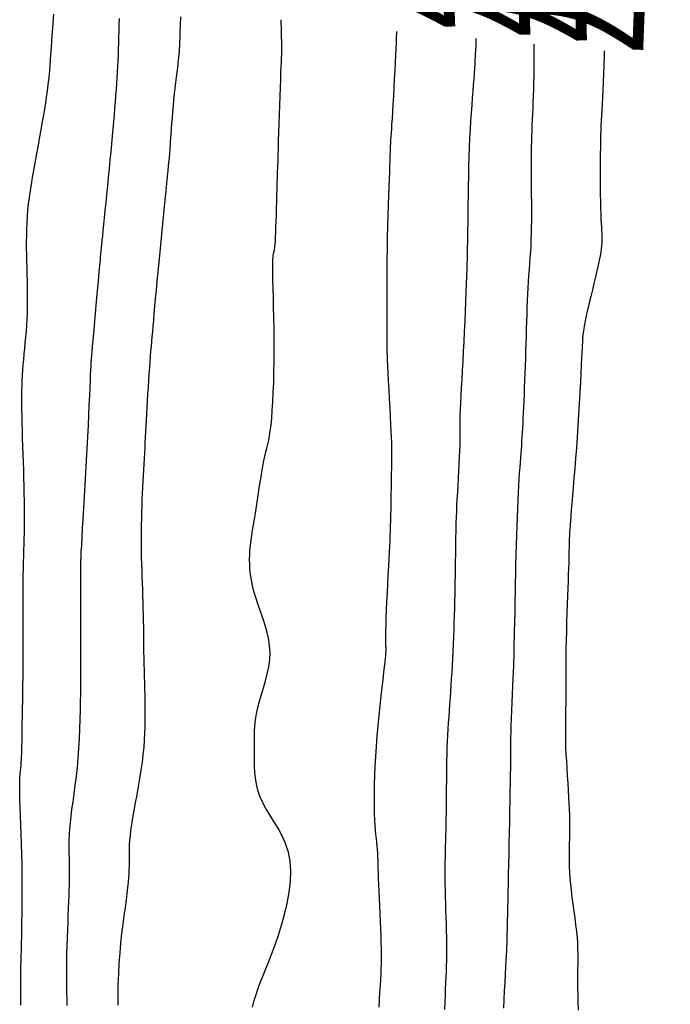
# Model space of a CAD drawing. Header units: millimetres. Extents: x 32690613 to 32693367, y 5343692 to 5344708.
# Tile 416 of 656: x 32692670.19 to 32692676.67, y 5344235.3 to 5344245.1. Entities that reach past the tile are written whole.
import ezdxf
from ezdxf.enums import TextEntityAlignment as Align

# ---------------------------------------------------------------- set-up
doc = ezdxf.new("R2010")
doc.units = ezdxf.units.MM
doc.header["$LTSCALE"] = 20
for name, color, linetype in [('02-DGM_HL_489.00', 22, 'Continuous'), ('02-DGM_HL_489.50', 32, 'Continuous'), ('02-DGM_HL_490.00', 42, 'Continuous'), ('02-DGM_HL_490.50', 52, 'Continuous'), ('02-DGM_HL_491.00', 62, 'Continuous'), ('02-DGM_HL_491.50', 72, 'Continuous'), ('02-DGM_HL_492.00', 82, 'Continuous'), ('02-DGM_HL_492.50', 92, 'Continuous')]:
    doc.layers.add(name, color=color, linetype=linetype)

msp = doc.modelspace()

# ---------------------------------------------------------------- linework, layer by layer
at = {"layer": '02-DGM_HL_489.00', "elevation": 489, "flags": 128}
msp.add_lwpolyline([(32692670.2044, 5344235.2871), (32692670.2056, 5344235.3642), (32692670.2065, 5344235.432), (32692670.207, 5344235.4892), (32692670.2073, 5344235.5367), (32692670.2074, 5344235.5758), (32692670.2074, 5344235.6081), (32692670.2073, 5344235.6349), (32692670.2073, 5344235.6576), (32692670.2073, 5344235.6778), (32692670.2074, 5344235.6967), (32692670.2078, 5344235.7159), (32692670.2083, 5344235.7367), (32692670.209, 5344235.7603), (32692670.2098, 5344235.7881), (32692670.2108, 5344235.8213), (32692670.2119, 5344235.8613), (32692670.2131, 5344235.9094), (32692670.2145, 5344235.9669), (32692670.2159, 5344236.0346), (32692670.2173, 5344236.1116), (32692670.2185, 5344236.1965), (32692670.2195, 5344236.2878), (32692670.22, 5344236.3843), (32692670.2199, 5344236.4844), (32692670.2192, 5344236.5867), (32692670.2176, 5344236.6899), (32692670.2151, 5344236.7927), (32692670.212, 5344236.8937), (32692670.2085, 5344236.992), (32692670.2048, 5344237.0863), (32692670.2013, 5344237.1755), (32692670.1983, 5344237.2585), (32692670.1959, 5344237.3341), (32692670.1946, 5344237.4013), (32692670.1944, 5344237.4592), (32692670.1953, 5344237.5088), (32692670.197, 5344237.5514), (32692670.1993, 5344237.5882), (32692670.202, 5344237.6207), (32692670.2049, 5344237.6501), (32692670.2077, 5344237.6776), (32692670.2102, 5344237.7047), (32692670.2122, 5344237.7325), (32692670.2138, 5344237.762), (32692670.2151, 5344237.7942), (32692670.2161, 5344237.8298), (32692670.217, 5344237.8699), (32692670.2178, 5344237.9153), (32692670.2186, 5344237.9669), (32692670.2195, 5344238.0257), (32692670.2205, 5344238.0919), (32692670.2217, 5344238.1643), (32692670.223, 5344238.2409), (32692670.2243, 5344238.3199), (32692670.2256, 5344238.3992), (32692670.2268, 5344238.4771), (32692670.2279, 5344238.5516), (32692670.2288, 5344238.6208), (32692670.2295, 5344238.6834), (32692670.2299, 5344238.7406), (32692670.2302, 5344238.7939), (32692670.2303, 5344238.8451), (32692670.2303, 5344238.8959), (32692670.2302, 5344238.948), (32692670.23, 5344239.003), (32692670.2297, 5344239.0627), (32692670.2294, 5344239.1281), (32692670.2291, 5344239.1984), (32692670.2289, 5344239.2722), (32692670.2289, 5344239.3478), (32692670.229, 5344239.424), (32692670.2294, 5344239.4992), (32692670.2301, 5344239.572), (32692670.2312, 5344239.6408), (32692670.2326, 5344239.7048), (32692670.2343, 5344239.7646), (32692670.2362, 5344239.8215), (32692670.238, 5344239.8767), (32692670.2398, 5344239.9314), (32692670.2413, 5344239.9869), (32692670.2425, 5344240.0443), (32692670.2432, 5344240.1049), (32692670.2433, 5344240.1695), (32692670.2428, 5344240.238), (32692670.2418, 5344240.3098), (32692670.2404, 5344240.3842), (32692670.2386, 5344240.4608), (32692670.2365, 5344240.5389), (32692670.2342, 5344240.618), (32692670.2316, 5344240.6975), (32692670.229, 5344240.777), (32692670.2263, 5344240.8558), (32692670.2238, 5344240.9334), (32692670.2214, 5344241.0095), (32692670.2193, 5344241.0834), (32692670.2176, 5344241.1547), (32692670.2165, 5344241.2228), (32692670.2159, 5344241.2873), (32692670.2161, 5344241.3479), (32692670.2169, 5344241.4051), (32692670.2184, 5344241.4597), (32692670.2205, 5344241.5123), (32692670.2233, 5344241.5636), (32692670.2267, 5344241.6146), (32692670.2306, 5344241.6657), (32692670.235, 5344241.7179), (32692670.2399, 5344241.7716), (32692670.2452, 5344241.8269), (32692670.2505, 5344241.8837), (32692670.2557, 5344241.9418), (32692670.2606, 5344242.0011), (32692670.2649, 5344242.0615), (32692670.2685, 5344242.1229), (32692670.2712, 5344242.1852), (32692670.2727, 5344242.2481), (32692670.2733, 5344242.3117), (32692670.273, 5344242.3758), (32692670.2722, 5344242.4402), (32692670.2708, 5344242.5048), (32692670.2692, 5344242.5696), (32692670.2676, 5344242.6344), (32692670.266, 5344242.699), (32692670.2647, 5344242.7634), (32692670.2638, 5344242.8275), (32692670.2635, 5344242.8915), (32692670.2639, 5344242.9552), (32692670.2653, 5344243.0186), (32692670.2678, 5344243.0819), (32692670.2714, 5344243.145), (32692670.2765, 5344243.2079), (32692670.2831, 5344243.2706), (32692670.2911, 5344243.3338), (32692670.3005, 5344243.3979), (32692670.3111, 5344243.4636), (32692670.3227, 5344243.5315), (32692670.3354, 5344243.602), (32692670.3489, 5344243.6758), (32692670.3631, 5344243.7535), (32692670.3779, 5344243.8353), (32692670.3931, 5344243.9199), (32692670.4082, 5344244.0056), (32692670.4229, 5344244.0909), (32692670.4369, 5344244.174), (32692670.4499, 5344244.2534), (32692670.4616, 5344244.3274), (32692670.4715, 5344244.3944), (32692670.4795, 5344244.4534), (32692670.4859, 5344244.506), (32692670.491, 5344244.5548), (32692670.4952, 5344244.6022), (32692670.4989, 5344244.6504), (32692670.5024, 5344244.7019), (32692670.5061, 5344244.7592), (32692670.5104, 5344244.8245), (32692670.5156, 5344244.8995), (32692670.5215, 5344244.9822), (32692670.5279, 5344245.0696), (32692670.5344, 5344245.159)], dxfattribs=at)
at = {"layer": '02-DGM_HL_489.50', "elevation": 489.5, "flags": 128}
msp.add_lwpolyline([(32692670.6671, 5344235.2825), (32692670.666, 5344235.3513), (32692670.6649, 5344235.4222), (32692670.664, 5344235.495), (32692670.6634, 5344235.5695), (32692670.6634, 5344235.6455), (32692670.664, 5344235.7227), (32692670.6653, 5344235.8008), (32692670.6673, 5344235.8793), (32692670.6698, 5344235.9574), (32692670.6726, 5344236.0342), (32692670.6756, 5344236.1092), (32692670.6787, 5344236.1816), (32692670.6816, 5344236.2506), (32692670.6842, 5344236.3155), (32692670.6865, 5344236.3759), (32692670.6883, 5344236.432), (32692670.6897, 5344236.4844), (32692670.6906, 5344236.5337), (32692670.6912, 5344236.5805), (32692670.6914, 5344236.6254), (32692670.6911, 5344236.6689), (32692670.6905, 5344236.7116), (32692670.6895, 5344236.7541), (32692670.6885, 5344236.797), (32692670.6877, 5344236.8412), (32692670.6875, 5344236.8871), (32692670.6882, 5344236.9356), (32692670.6901, 5344236.9874), (32692670.6935, 5344237.043), (32692670.6988, 5344237.1033), (32692670.7062, 5344237.1687), (32692670.7153, 5344237.2391), (32692670.7256, 5344237.3141), (32692670.7366, 5344237.3936), (32692670.7477, 5344237.4771), (32692670.7586, 5344237.5644), (32692670.7687, 5344237.6552), (32692670.7775, 5344237.7491), (32692670.7846, 5344237.8457), (32692670.7901, 5344237.9433), (32692670.7943, 5344238.0403), (32692670.7973, 5344238.135), (32692670.7994, 5344238.2256), (32692670.8008, 5344238.3103), (32692670.8017, 5344238.3874), (32692670.8023, 5344238.4552), (32692670.8029, 5344238.5127), (32692670.8033, 5344238.562), (32692670.8037, 5344238.606), (32692670.8041, 5344238.6473), (32692670.8043, 5344238.689), (32692670.8045, 5344238.7338), (32692670.8045, 5344238.7846), (32692670.8045, 5344238.8443), (32692670.8044, 5344238.9146), (32692670.8041, 5344238.9936), (32692670.8039, 5344239.0783), (32692670.8035, 5344239.1657), (32692670.8032, 5344239.2527), (32692670.8028, 5344239.3365), (32692670.8025, 5344239.414), (32692670.8021, 5344239.4821), (32692670.8019, 5344239.5391), (32692670.8018, 5344239.587), (32692670.8021, 5344239.6293), (32692670.8027, 5344239.6691), (32692670.8039, 5344239.7097), (32692670.8057, 5344239.7545), (32692670.8083, 5344239.8068), (32692670.8119, 5344239.8697), (32692670.8163, 5344239.9458), (32692670.8216, 5344240.034), (32692670.8276, 5344240.1324), (32692670.834, 5344240.2391), (32692670.8408, 5344240.3522), (32692670.8476, 5344240.4699), (32692670.8544, 5344240.5901), (32692670.861, 5344240.7111), (32692670.8672, 5344240.8309), (32692670.873, 5344240.9481), (32692670.8784, 5344241.061), (32692670.8833, 5344241.1682), (32692670.8877, 5344241.2681), (32692670.8917, 5344241.3593), (32692670.8951, 5344241.4402), (32692670.8981, 5344241.5092), (32692670.9006, 5344241.5657), (32692670.9027, 5344241.612), (32692670.9048, 5344241.6512), (32692670.9069, 5344241.6864), (32692670.9092, 5344241.7208), (32692670.9121, 5344241.7573), (32692670.9156, 5344241.7993), (32692670.92, 5344241.8497), (32692670.9254, 5344241.9107), (32692670.9316, 5344241.9806), (32692670.9384, 5344242.0567), (32692670.9455, 5344242.1365), (32692670.9528, 5344242.2171), (32692670.9598, 5344242.2959), (32692670.9665, 5344242.3703), (32692670.9726, 5344242.4375), (32692670.9778, 5344242.4956), (32692670.9823, 5344242.5452), (32692670.9861, 5344242.5877), (32692670.9894, 5344242.6244), (32692670.9924, 5344242.6567), (32692670.9951, 5344242.6859), (32692670.9977, 5344242.7133), (32692671.0003, 5344242.7403), (32692671.003, 5344242.7682), (32692671.0059, 5344242.7978), (32692671.0091, 5344242.8302), (32692671.0127, 5344242.8661), (32692671.0168, 5344242.9065), (32692671.0214, 5344242.9522), (32692671.0267, 5344243.0041), (32692671.0327, 5344243.063), (32692671.0394, 5344243.1296), (32692671.0468, 5344243.2027), (32692671.0548, 5344243.2811), (32692671.063, 5344243.3635), (32692671.0715, 5344243.4484), (32692671.0801, 5344243.5345), (32692671.0885, 5344243.6204), (32692671.0967, 5344243.7049), (32692671.1046, 5344243.7867), (32692671.112, 5344243.8658), (32692671.1191, 5344243.9422), (32692671.1258, 5344244.016), (32692671.132, 5344244.0872), (32692671.1379, 5344244.1559), (32692671.1435, 5344244.2221), (32692671.1486, 5344244.286), (32692671.1534, 5344244.3477), (32692671.1578, 5344244.4075), (32692671.1618, 5344244.4659), (32692671.1655, 5344244.5232), (32692671.1689, 5344244.58), (32692671.1719, 5344244.6366), (32692671.1746, 5344244.6935), (32692671.1771, 5344244.751), (32692671.1792, 5344244.8097), (32692671.1811, 5344244.8693), (32692671.1828, 5344244.9297), (32692671.1843, 5344244.9909), (32692671.1857, 5344245.0526), (32692671.187, 5344245.1147)], dxfattribs=at)
at = {"layer": '02-DGM_HL_490.00', "elevation": 490, "flags": 128}
msp.add_lwpolyline([(32692671.1737, 5344235.287), (32692671.1745, 5344235.3883), (32692671.1766, 5344235.4928), (32692671.1803, 5344235.5987), (32692671.1859, 5344235.7039), (32692671.1935, 5344235.8067), (32692671.2028, 5344235.9063), (32692671.2133, 5344236.002), (32692671.2245, 5344236.0932), (32692671.2358, 5344236.1793), (32692671.2467, 5344236.2595), (32692671.2569, 5344236.3332), (32692671.2656, 5344236.3998), (32692671.2727, 5344236.459), (32692671.278, 5344236.5114), (32692671.282, 5344236.558), (32692671.2847, 5344236.5999), (32692671.2864, 5344236.6381), (32692671.2873, 5344236.6735), (32692671.2876, 5344236.7072), (32692671.2876, 5344236.7402), (32692671.2875, 5344236.7734), (32692671.2875, 5344236.8078), (32692671.2881, 5344236.8442), (32692671.2895, 5344236.8835), (32692671.2922, 5344236.9265), (32692671.2964, 5344236.9742), (32692671.3024, 5344237.0273), (32692671.3107, 5344237.0868), (32692671.3214, 5344237.1531), (32692671.3341, 5344237.2252), (32692671.3481, 5344237.302), (32692671.3628, 5344237.3819), (32692671.3776, 5344237.4637), (32692671.3919, 5344237.5461), (32692671.4051, 5344237.6277), (32692671.4165, 5344237.7071), (32692671.4258, 5344237.7834), (32692671.4329, 5344237.8567), (32692671.4381, 5344237.9272), (32692671.4418, 5344237.9955), (32692671.444, 5344238.0618), (32692671.4451, 5344238.1266), (32692671.4453, 5344238.1902), (32692671.4448, 5344238.2529), (32692671.4439, 5344238.3153), (32692671.4427, 5344238.3772), (32692671.4412, 5344238.4389), (32692671.4396, 5344238.5004), (32692671.4379, 5344238.5617), (32692671.4363, 5344238.6229), (32692671.4347, 5344238.6842), (32692671.4334, 5344238.7454), (32692671.4323, 5344238.8068), (32692671.4314, 5344238.8683), (32692671.4307, 5344238.9299), (32692671.43, 5344238.9917), (32692671.4292, 5344239.0536), (32692671.4283, 5344239.1157), (32692671.4271, 5344239.1779), (32692671.4257, 5344239.2403), (32692671.4239, 5344239.3029), (32692671.4218, 5344239.3656), (32692671.4195, 5344239.4286), (32692671.4171, 5344239.4918), (32692671.4148, 5344239.5553), (32692671.4126, 5344239.619), (32692671.4107, 5344239.6831), (32692671.4092, 5344239.7474), (32692671.4081, 5344239.812), (32692671.4076, 5344239.8768), (32692671.4074, 5344239.9417), (32692671.4078, 5344240.0064), (32692671.4085, 5344240.071), (32692671.4097, 5344240.1351), (32692671.4113, 5344240.1988), (32692671.4134, 5344240.2618), (32692671.4158, 5344240.324), (32692671.4185, 5344240.3854), (32692671.4215, 5344240.4459), (32692671.4246, 5344240.5054), (32692671.4279, 5344240.5639), (32692671.4311, 5344240.6213), (32692671.4343, 5344240.6775), (32692671.4373, 5344240.7325), (32692671.4401, 5344240.7864), (32692671.4428, 5344240.8396), (32692671.4454, 5344240.8926), (32692671.448, 5344240.9461), (32692671.4507, 5344241.0007), (32692671.4535, 5344241.0568), (32692671.4566, 5344241.1152), (32692671.46, 5344241.1763), (32692671.4637, 5344241.2405), (32692671.4677, 5344241.307), (32692671.472, 5344241.3747), (32692671.4764, 5344241.4427), (32692671.4809, 5344241.51), (32692671.4854, 5344241.5753), (32692671.4898, 5344241.6379), (32692671.4941, 5344241.6965), (32692671.4981, 5344241.7506), (32692671.5021, 5344241.8012), (32692671.506, 5344241.8498), (32692671.5101, 5344241.8977), (32692671.5143, 5344241.9464), (32692671.5188, 5344241.9974), (32692671.5236, 5344242.052), (32692671.529, 5344242.1117), (32692671.5349, 5344242.1777), (32692671.5415, 5344242.2498), (32692671.5485, 5344242.3278), (32692671.5561, 5344242.4111), (32692671.5643, 5344242.4994), (32692671.573, 5344242.5924), (32692671.5822, 5344242.6897), (32692671.5919, 5344242.7908), (32692671.602, 5344242.8951), (32692671.6124, 5344243.0009), (32692671.6228, 5344243.1059), (32692671.633, 5344243.2079), (32692671.6428, 5344243.305), (32692671.6519, 5344243.3949), (32692671.66, 5344243.4756), (32692671.667, 5344243.5448), (32692671.6728, 5344243.6011), (32692671.6773, 5344243.6455), (32692671.6807, 5344243.6797), (32692671.6833, 5344243.7053), (32692671.6852, 5344243.724), (32692671.6866, 5344243.7375), (32692671.6876, 5344243.7474), (32692671.6883, 5344243.7554), (32692671.6891, 5344243.763), (32692671.6898, 5344243.7712), (32692671.6906, 5344243.781), (32692671.6916, 5344243.7934), (32692671.6928, 5344243.8091), (32692671.6942, 5344243.8291), (32692671.6959, 5344243.8544), (32692671.698, 5344243.8859), (32692671.7006, 5344243.9241), (32692671.7035, 5344243.9684), (32692671.7069, 5344244.0178), (32692671.7108, 5344244.0712), (32692671.7151, 5344244.1277), (32692671.7199, 5344244.1864), (32692671.7251, 5344244.2461), (32692671.7308, 5344244.3059), (32692671.737, 5344244.3649), (32692671.7434, 5344244.4223), (32692671.7499, 5344244.4777), (32692671.7564, 5344244.5303), (32692671.7625, 5344244.5796), (32692671.7682, 5344244.625), (32692671.7732, 5344244.6658), (32692671.7774, 5344244.7016), (32692671.7807, 5344244.732), (32692671.7831, 5344244.7591), (32692671.785, 5344244.7852), (32692671.7865, 5344244.8126), (32692671.7879, 5344244.8438), (32692671.7894, 5344244.881), (32692671.7913, 5344244.9267), (32692671.7937, 5344244.9831), (32692671.7969, 5344245.0521), (32692671.8008, 5344245.1322)], dxfattribs=at)
at = {"layer": '02-DGM_HL_490.50', "elevation": 490.5, "flags": 128}
msp.add_lwpolyline([(32692672.5123, 5344235.2679), (32692672.5295, 5344235.3321), (32692672.549, 5344235.3946), (32692672.5707, 5344235.4562), (32692672.5944, 5344235.5185), (32692672.62, 5344235.5829), (32692672.6473, 5344235.6506), (32692672.6762, 5344235.7232), (32692672.7065, 5344235.802), (32692672.7381, 5344235.8883), (32692672.7706, 5344235.9831), (32692672.8026, 5344236.0847), (32692672.8323, 5344236.1911), (32692672.8582, 5344236.3002), (32692672.8785, 5344236.4098), (32692672.8915, 5344236.518), (32692672.8956, 5344236.6224), (32692672.8892, 5344236.7212), (32692672.8712, 5344236.8126), (32692672.8434, 5344236.8971), (32692672.8084, 5344236.9755), (32692672.7686, 5344237.0488), (32692672.7266, 5344237.1179), (32692672.6849, 5344237.1837), (32692672.6459, 5344237.247), (32692672.6122, 5344237.3089), (32692672.5858, 5344237.3699), (32692672.5661, 5344237.4304), (32692672.5521, 5344237.4903), (32692672.5429, 5344237.5497), (32692672.5373, 5344237.6085), (32692672.5345, 5344237.6669), (32692672.5333, 5344237.7247), (32692672.5327, 5344237.7822), (32692672.532, 5344237.8392), (32692672.5315, 5344237.8961), (32692672.5317, 5344237.9532), (32692672.5334, 5344238.0107), (32692672.5369, 5344238.069), (32692672.543, 5344238.1283), (32692672.5522, 5344238.1889), (32692672.5651, 5344238.2511), (32692672.5818, 5344238.3151), (32692672.6013, 5344238.3809), (32692672.622, 5344238.4481), (32692672.6422, 5344238.5166), (32692672.6605, 5344238.5861), (32692672.6753, 5344238.6564), (32692672.685, 5344238.7274), (32692672.6881, 5344238.7988), (32692672.6835, 5344238.8703), (32692672.6722, 5344238.9417), (32692672.6556, 5344239.0126), (32692672.6353, 5344239.0826), (32692672.6126, 5344239.1514), (32692672.589, 5344239.2187), (32692672.5661, 5344239.284), (32692672.5452, 5344239.347), (32692672.5276, 5344239.4075), (32692672.5133, 5344239.4656), (32692672.5021, 5344239.5216), (32692672.4937, 5344239.5755), (32692672.4881, 5344239.6277), (32692672.4849, 5344239.6783), (32692672.4839, 5344239.7277), (32692672.485, 5344239.7759), (32692672.4879, 5344239.8233), (32692672.4923, 5344239.8705), (32692672.4982, 5344239.9182), (32692672.5053, 5344239.9671), (32692672.5135, 5344240.0179), (32692672.5224, 5344240.0713), (32692672.532, 5344240.128), (32692672.5421, 5344240.1887), (32692672.5524, 5344240.2537), (32692672.5629, 5344240.3219), (32692672.5735, 5344240.3917), (32692672.5841, 5344240.4615), (32692672.5948, 5344240.5297), (32692672.6055, 5344240.5949), (32692672.616, 5344240.6554), (32692672.6264, 5344240.7097), (32692672.6366, 5344240.7569), (32692672.6465, 5344240.7986), (32692672.6561, 5344240.8372), (32692672.6653, 5344240.8751), (32692672.6742, 5344240.9144), (32692672.6826, 5344240.9576), (32692672.6905, 5344241.0069), (32692672.6978, 5344241.0647), (32692672.7045, 5344241.1327), (32692672.7106, 5344241.2103), (32692672.716, 5344241.2963), (32692672.7205, 5344241.3894), (32692672.7242, 5344241.4885), (32692672.7269, 5344241.5922), (32692672.7287, 5344241.6995), (32692672.7293, 5344241.809), (32692672.7289, 5344241.9195), (32692672.7276, 5344242.0293), (32692672.7257, 5344242.1367), (32692672.7233, 5344242.2398), (32692672.7209, 5344242.337), (32692672.7186, 5344242.4264), (32692672.7168, 5344242.5064), (32692672.7155, 5344242.5751), (32692672.7152, 5344242.6314), (32692672.7156, 5344242.6762), (32692672.7166, 5344242.7111), (32692672.7182, 5344242.7377), (32692672.7202, 5344242.7574), (32692672.7224, 5344242.7718), (32692672.7247, 5344242.7826), (32692672.727, 5344242.7911), (32692672.7292, 5344242.799), (32692672.7312, 5344242.8074), (32692672.7332, 5344242.8176), (32692672.735, 5344242.8308), (32692672.7369, 5344242.8482), (32692672.7387, 5344242.8711), (32692672.7406, 5344242.9007), (32692672.7425, 5344242.9381), (32692672.7444, 5344242.9841), (32692672.7465, 5344243.0376), (32692672.7485, 5344243.0967), (32692672.7506, 5344243.1598), (32692672.7527, 5344243.2251), (32692672.7547, 5344243.2911), (32692672.7566, 5344243.3559), (32692672.7585, 5344243.4178), (32692672.7603, 5344243.4758), (32692672.762, 5344243.5309), (32692672.7636, 5344243.5849), (32692672.7654, 5344243.6394), (32692672.7672, 5344243.6961), (32692672.7691, 5344243.7568), (32692672.7713, 5344243.8232), (32692672.7736, 5344243.8969), (32692672.7763, 5344243.9789), (32692672.7791, 5344244.0672), (32692672.7822, 5344244.1591), (32692672.7852, 5344244.2518), (32692672.7883, 5344244.3426), (32692672.7913, 5344244.4287), (32692672.7941, 5344244.5074), (32692672.7968, 5344244.5761), (32692672.7991, 5344244.6328), (32692672.8011, 5344244.6799), (32692672.8026, 5344244.7204), (32692672.8037, 5344244.7577), (32692672.8043, 5344244.7948), (32692672.8044, 5344244.835), (32692672.8038, 5344244.8814), (32692672.8026, 5344244.9373), (32692672.8008, 5344245.0047), (32692672.7984, 5344245.0816), (32692672.7977, 5344245.1025)], dxfattribs=at)
at = {"layer": '02-DGM_HL_491.00', "elevation": 491, "flags": 128}
msp.add_lwpolyline([(32692673.7735, 5344235.2684), (32692673.7784, 5344235.3452), (32692673.7829, 5344235.4171), (32692673.787, 5344235.4832), (32692673.7905, 5344235.5426), (32692673.7933, 5344235.5968), (32692673.7956, 5344235.6476), (32692673.7971, 5344235.6966), (32692673.7979, 5344235.7456), (32692673.798, 5344235.7965), (32692673.7974, 5344235.851), (32692673.796, 5344235.9108), (32692673.7938, 5344235.9772), (32692673.7909, 5344236.0489), (32692673.7877, 5344236.1242), (32692673.7842, 5344236.2011), (32692673.7806, 5344236.278), (32692673.7771, 5344236.353), (32692673.7739, 5344236.4243), (32692673.7712, 5344236.4901), (32692673.769, 5344236.5491), (32692673.7674, 5344236.6017), (32692673.7661, 5344236.6489), (32692673.7648, 5344236.6917), (32692673.7636, 5344236.7309), (32692673.7621, 5344236.7677), (32692673.7603, 5344236.8028), (32692673.7579, 5344236.8374), (32692673.7548, 5344236.8722), (32692673.7511, 5344236.9081), (32692673.7472, 5344236.946), (32692673.7431, 5344236.9865), (32692673.7391, 5344237.0306), (32692673.7353, 5344237.0789), (32692673.732, 5344237.1323), (32692673.7294, 5344237.1915), (32692673.7277, 5344237.2572), (32692673.7269, 5344237.3292), (32692673.7271, 5344237.4068), (32692673.7285, 5344237.4897), (32692673.731, 5344237.5773), (32692673.7349, 5344237.6693), (32692673.7401, 5344237.7651), (32692673.7468, 5344237.8643), (32692673.7549, 5344237.9661), (32692673.7642, 5344238.0689), (32692673.7743, 5344238.1709), (32692673.7847, 5344238.27), (32692673.7951, 5344238.3643), (32692673.805, 5344238.452), (32692673.8142, 5344238.5312), (32692673.8222, 5344238.5999), (32692673.8288, 5344238.6568), (32692673.8339, 5344238.7029), (32692673.8377, 5344238.7396), (32692673.8404, 5344238.7687), (32692673.8422, 5344238.7915), (32692673.8431, 5344238.8097), (32692673.8435, 5344238.8247), (32692673.8433, 5344238.8381), (32692673.8428, 5344238.8515), (32692673.8421, 5344238.8664), (32692673.8413, 5344238.8844), (32692673.8408, 5344238.907), (32692673.8405, 5344238.9357), (32692673.8407, 5344238.9723), (32692673.8415, 5344239.0181), (32692673.8431, 5344239.0748), (32692673.8455, 5344239.1431), (32692673.8488, 5344239.2211), (32692673.8526, 5344239.3058), (32692673.8568, 5344239.3946), (32692673.8612, 5344239.4844), (32692673.8656, 5344239.5726), (32692673.8699, 5344239.6563), (32692673.8738, 5344239.7327), (32692673.8773, 5344239.7998), (32692673.8803, 5344239.859), (32692673.8829, 5344239.9124), (32692673.8851, 5344239.9622), (32692673.8871, 5344240.0105), (32692673.8888, 5344240.0596), (32692673.8903, 5344240.1115), (32692673.8917, 5344240.1685), (32692673.8931, 5344240.2321), (32692673.8944, 5344240.3006), (32692673.8956, 5344240.372), (32692673.8967, 5344240.4438), (32692673.8978, 5344240.5141), (32692673.8988, 5344240.5804), (32692673.8997, 5344240.6406), (32692673.9004, 5344240.6924), (32692673.9011, 5344240.7346), (32692673.9016, 5344240.7694), (32692673.9018, 5344240.7998), (32692673.9016, 5344240.8292), (32692673.9009, 5344240.8605), (32692673.8997, 5344240.897), (32692673.8978, 5344240.9418), (32692673.8952, 5344240.998), (32692673.8917, 5344241.0677), (32692673.8877, 5344241.1483), (32692673.8832, 5344241.2362), (32692673.8785, 5344241.3277), (32692673.8738, 5344241.4191), (32692673.8693, 5344241.5067), (32692673.8652, 5344241.587), (32692673.8617, 5344241.6562), (32692673.8591, 5344241.7115), (32692673.8571, 5344241.754), (32692673.8558, 5344241.7855), (32692673.8549, 5344241.8078), (32692673.8545, 5344241.8227), (32692673.8544, 5344241.8322), (32692673.8545, 5344241.838), (32692673.8547, 5344241.8421), (32692673.8549, 5344241.8463), (32692673.855, 5344241.8524), (32692673.8552, 5344241.8622), (32692673.8552, 5344241.8775), (32692673.8553, 5344241.9001), (32692673.8552, 5344241.9319), (32692673.855, 5344241.9747), (32692673.8547, 5344242.0303), (32692673.8544, 5344242.0997), (32692673.854, 5344242.1818), (32692673.8536, 5344242.2744), (32692673.8535, 5344242.3756), (32692673.8536, 5344242.4833), (32692673.8541, 5344242.5954), (32692673.855, 5344242.7101), (32692673.8566, 5344242.8252), (32692673.8587, 5344242.9389), (32692673.8614, 5344243.0498), (32692673.8644, 5344243.1567), (32692673.8676, 5344243.2583), (32692673.8709, 5344243.3534), (32692673.8741, 5344243.4408), (32692673.8771, 5344243.5191), (32692673.8796, 5344243.5873), (32692673.8817, 5344243.6445), (32692673.8833, 5344243.6916), (32692673.8845, 5344243.7303), (32692673.8855, 5344243.762), (32692673.8863, 5344243.7882), (32692673.887, 5344243.8103), (32692673.8878, 5344243.8299), (32692673.8886, 5344243.8485), (32692673.8896, 5344243.8674), (32692673.8909, 5344243.888), (32692673.8925, 5344243.9116), (32692673.8944, 5344243.9394), (32692673.8966, 5344243.9728), (32692673.8993, 5344244.0129), (32692673.9024, 5344244.0612), (32692673.906, 5344244.1188), (32692673.9102, 5344244.1864), (32692673.9147, 5344244.2621), (32692673.9194, 5344244.3436), (32692673.9242, 5344244.4282), (32692673.929, 5344244.5136), (32692673.9334, 5344244.5972), (32692673.9375, 5344244.6766), (32692673.941, 5344244.7493), (32692673.9438, 5344244.8136), (32692673.9461, 5344244.8708), (32692673.9479, 5344244.9231), (32692673.9495, 5344244.9725), (32692673.9499, 5344244.9875)], dxfattribs=at)
at = {"layer": '02-DGM_HL_491.50', "elevation": 491.5, "flags": 128}
msp.add_lwpolyline([(32692674.4277, 5344235.2434), (32692674.4308, 5344235.3154), (32692674.4338, 5344235.384), (32692674.4368, 5344235.4487), (32692674.4396, 5344235.5094), (32692674.4423, 5344235.5669), (32692674.4447, 5344235.6222), (32692674.4467, 5344235.6763), (32692674.4483, 5344235.7301), (32692674.4494, 5344235.7847), (32692674.4498, 5344235.8411), (32692674.4495, 5344235.9002), (32692674.4485, 5344235.9627), (32692674.4468, 5344236.0281), (32692674.4447, 5344236.0955), (32692674.4423, 5344236.164), (32692674.4399, 5344236.2327), (32692674.4376, 5344236.3007), (32692674.4355, 5344236.3671), (32692674.4339, 5344236.4311), (32692674.4328, 5344236.4921), (32692674.4324, 5344236.5502), (32692674.4324, 5344236.606), (32692674.4328, 5344236.66), (32692674.4335, 5344236.7129), (32692674.4345, 5344236.7649), (32692674.4356, 5344236.8168), (32692674.4369, 5344236.869), (32692674.4381, 5344236.9219), (32692674.4394, 5344236.9758), (32692674.4407, 5344237.0308), (32692674.4419, 5344237.0868), (32692674.443, 5344237.1442), (32692674.444, 5344237.2029), (32692674.4449, 5344237.2631), (32692674.4456, 5344237.3248), (32692674.4462, 5344237.3882), (32692674.4468, 5344237.4528), (32692674.4473, 5344237.5185), (32692674.448, 5344237.5847), (32692674.4488, 5344237.6513), (32692674.45, 5344237.7176), (32692674.4515, 5344237.7836), (32692674.4536, 5344237.8487), (32692674.4562, 5344237.9127), (32692674.4593, 5344237.9757), (32692674.4628, 5344238.0381), (32692674.4666, 5344238.1), (32692674.4707, 5344238.1616), (32692674.475, 5344238.2233), (32692674.4794, 5344238.2852), (32692674.4838, 5344238.3476), (32692674.4882, 5344238.4107), (32692674.4924, 5344238.4746), (32692674.4966, 5344238.5394), (32692674.5006, 5344238.6052), (32692674.5044, 5344238.6721), (32692674.5081, 5344238.7402), (32692674.5115, 5344238.8096), (32692674.5147, 5344238.8803), (32692674.5176, 5344238.9523), (32692674.5202, 5344239.0251), (32692674.5226, 5344239.0981), (32692674.5248, 5344239.1706), (32692674.5267, 5344239.2421), (32692674.5284, 5344239.3118), (32692674.53, 5344239.3791), (32692674.5313, 5344239.4434), (32692674.5325, 5344239.5043), (32692674.5336, 5344239.5618), (32692674.5345, 5344239.6165), (32692674.5353, 5344239.6687), (32692674.536, 5344239.7188), (32692674.5367, 5344239.7671), (32692674.5373, 5344239.8141), (32692674.5379, 5344239.8601), (32692674.5385, 5344239.9055), (32692674.5392, 5344239.9511), (32692674.54, 5344239.9974), (32692674.5411, 5344240.0451), (32692674.5425, 5344240.095), (32692674.5443, 5344240.1477), (32692674.5466, 5344240.2039), (32692674.5494, 5344240.2643), (32692674.5529, 5344240.3291), (32692674.5568, 5344240.3975), (32692674.5609, 5344240.468), (32692674.5651, 5344240.5394), (32692674.5692, 5344240.6102), (32692674.5729, 5344240.6791), (32692674.576, 5344240.7448), (32692674.5784, 5344240.8059), (32692674.58, 5344240.8616), (32692674.5808, 5344240.913), (32692674.5812, 5344240.9617), (32692674.5813, 5344241.0093), (32692674.5815, 5344241.0574), (32692674.5819, 5344241.1077), (32692674.5829, 5344241.1617), (32692674.5846, 5344241.2211), (32692674.5873, 5344241.2871), (32692674.5908, 5344241.3595), (32692674.5949, 5344241.4378), (32692674.5997, 5344241.5212), (32692674.6047, 5344241.6093), (32692674.61, 5344241.7014), (32692674.6154, 5344241.7969), (32692674.6206, 5344241.8952), (32692674.6257, 5344241.9957), (32692674.6304, 5344242.0966), (32692674.6348, 5344242.1964), (32692674.6388, 5344242.2932), (32692674.6424, 5344242.3855), (32692674.6456, 5344242.4714), (32692674.6484, 5344242.5492), (32692674.6506, 5344242.6173), (32692674.6523, 5344242.6744), (32692674.6536, 5344242.7215), (32692674.6546, 5344242.7598), (32692674.6552, 5344242.791), (32692674.6556, 5344242.8162), (32692674.6559, 5344242.837), (32692674.6561, 5344242.8548), (32692674.6563, 5344242.871), (32692674.6566, 5344242.8869), (32692674.657, 5344242.9042), (32692674.6574, 5344242.9243), (32692674.658, 5344242.9487), (32692674.6585, 5344242.9789), (32692674.6592, 5344243.0166), (32692674.6599, 5344243.063), (32692674.6606, 5344243.1199), (32692674.6614, 5344243.1881), (32692674.6622, 5344243.2662), (32692674.6633, 5344243.3523), (32692674.6647, 5344243.4443), (32692674.6665, 5344243.5403), (32692674.6687, 5344243.6382), (32692674.6715, 5344243.7362), (32692674.6749, 5344243.8322), (32692674.6791, 5344243.9245), (32692674.6838, 5344244.0128), (32692674.6889, 5344244.097), (32692674.6942, 5344244.1771), (32692674.6997, 5344244.2529), (32692674.7051, 5344244.3245), (32692674.7103, 5344244.3918), (32692674.7151, 5344244.4546), (32692674.7194, 5344244.5131), (32692674.7233, 5344244.567), (32692674.7266, 5344244.6164), (32692674.7295, 5344244.6612), (32692674.732, 5344244.7014), (32692674.7341, 5344244.7368), (32692674.7358, 5344244.7675), (32692674.7372, 5344244.7934), (32692674.7383, 5344244.8146), (32692674.7392, 5344244.8316), (32692674.7398, 5344244.8449), (32692674.7403, 5344244.8552), (32692674.7405, 5344244.8631), (32692674.7406, 5344244.8691), (32692674.7406, 5344244.874), (32692674.7406, 5344244.8783), (32692674.7404, 5344244.8828), (32692674.7403, 5344244.8891), (32692674.7401, 5344244.8991), (32692674.7398, 5344244.9146), (32692674.7398, 5344244.9152)], dxfattribs=at)
at = {"layer": '02-DGM_HL_492.00', "elevation": 492, "flags": 128}
msp.add_lwpolyline([(32692675.3146, 5344244.8608), (32692675.3152, 5344244.83), (32692675.3157, 5344244.7567), (32692675.3157, 5344244.6843), (32692675.3151, 5344244.613), (32692675.3141, 5344244.5431), (32692675.3126, 5344244.475), (32692675.3108, 5344244.4088), (32692675.3087, 5344244.3449), (32692675.3065, 5344244.2835), (32692675.3041, 5344244.2242), (32692675.3016, 5344244.1667), (32692675.2992, 5344244.1104), (32692675.2968, 5344244.0549), (32692675.2947, 5344243.9999), (32692675.2928, 5344243.9448), (32692675.2912, 5344243.8893), (32692675.29, 5344243.833), (32692675.2891, 5344243.7758), (32692675.2886, 5344243.7177), (32692675.2883, 5344243.6588), (32692675.2883, 5344243.5991), (32692675.2885, 5344243.5386), (32692675.2889, 5344243.4772), (32692675.2894, 5344243.4151), (32692675.29, 5344243.3522), (32692675.2906, 5344243.2888), (32692675.291, 5344243.2251), (32692675.2912, 5344243.1614), (32692675.291, 5344243.0979), (32692675.2902, 5344243.0348), (32692675.2889, 5344242.9724), (32692675.2868, 5344242.911), (32692675.2839, 5344242.8506), (32692675.2803, 5344242.7911), (32692675.2762, 5344242.7321), (32692675.2717, 5344242.6732), (32692675.2672, 5344242.6141), (32692675.2627, 5344242.5543), (32692675.2584, 5344242.4937), (32692675.2546, 5344242.4318), (32692675.2513, 5344242.3683), (32692675.2485, 5344242.3032), (32692675.246, 5344242.2365), (32692675.2439, 5344242.1684), (32692675.2419, 5344242.0988), (32692675.2401, 5344242.0278), (32692675.2381, 5344241.9554), (32692675.2361, 5344241.8817), (32692675.2338, 5344241.8068), (32692675.2313, 5344241.7313), (32692675.2287, 5344241.656), (32692675.226, 5344241.5814), (32692675.2232, 5344241.5083), (32692675.2203, 5344241.4373), (32692675.2175, 5344241.3691), (32692675.2148, 5344241.3045), (32692675.2121, 5344241.2439), (32692675.2095, 5344241.1871), (32692675.207, 5344241.1337), (32692675.2045, 5344241.0833), (32692675.2019, 5344241.0357), (32692675.1993, 5344240.9903), (32692675.1966, 5344240.9468), (32692675.1938, 5344240.9047), (32692675.1909, 5344240.8637), (32692675.1878, 5344240.8229), (32692675.1846, 5344240.7813), (32692675.1813, 5344240.738), (32692675.1778, 5344240.692), (32692675.1743, 5344240.6425), (32692675.1706, 5344240.5883), (32692675.1669, 5344240.5287), (32692675.1631, 5344240.4629), (32692675.1593, 5344240.3912), (32692675.1555, 5344240.3144), (32692675.1518, 5344240.2328), (32692675.1482, 5344240.1473), (32692675.1448, 5344240.0584), (32692675.1416, 5344239.9666), (32692675.1387, 5344239.8727), (32692675.1362, 5344239.7772), (32692675.1339, 5344239.6816), (32692675.1318, 5344239.5872), (32692675.13, 5344239.4955), (32692675.1284, 5344239.4077), (32692675.1269, 5344239.3254), (32692675.1256, 5344239.25), (32692675.1243, 5344239.1828), (32692675.1231, 5344239.1248), (32692675.122, 5344239.0753), (32692675.1209, 5344239.0332), (32692675.1199, 5344238.9973), (32692675.1191, 5344238.9663), (32692675.1183, 5344238.9392), (32692675.1176, 5344238.9147), (32692675.1171, 5344238.8918), (32692675.1168, 5344238.8691), (32692675.1165, 5344238.8455), (32692675.1161, 5344238.8195), (32692675.1156, 5344238.7898), (32692675.1148, 5344238.7551), (32692675.1137, 5344238.7141), (32692675.1122, 5344238.6655), (32692675.1101, 5344238.6078), (32692675.1074, 5344238.5404), (32692675.1042, 5344238.4654), (32692675.1008, 5344238.3855), (32692675.0972, 5344238.3034), (32692675.0937, 5344238.2219), (32692675.0904, 5344238.1436), (32692675.0875, 5344238.0713), (32692675.0852, 5344238.0076), (32692675.0836, 5344237.9544), (32692675.0826, 5344237.9097), (32692675.0821, 5344237.8704), (32692675.0819, 5344237.8335), (32692675.0818, 5344237.7961), (32692675.0817, 5344237.7553), (32692675.0815, 5344237.7079), (32692675.0811, 5344237.6511), (32692675.0802, 5344237.5825), (32692675.079, 5344237.5033), (32692675.0774, 5344237.4151), (32692675.0756, 5344237.3198), (32692675.0736, 5344237.2189), (32692675.0715, 5344237.1143), (32692675.0692, 5344237.0078), (32692675.067, 5344236.9011), (32692675.0648, 5344236.7957), (32692675.0626, 5344236.6929), (32692675.0605, 5344236.5936), (32692675.0585, 5344236.4989), (32692675.0566, 5344236.4098), (32692675.0548, 5344236.3271), (32692675.0532, 5344236.2521), (32692675.0518, 5344236.1856), (32692675.0505, 5344236.1284), (32692675.0495, 5344236.0799), (32692675.0486, 5344236.0393), (32692675.0478, 5344236.0057), (32692675.0472, 5344235.9783), (32692675.0467, 5344235.9562), (32692675.0463, 5344235.9385), (32692675.046, 5344235.9245), (32692675.0458, 5344235.913), (32692675.0456, 5344235.9022), (32692675.0452, 5344235.8899), (32692675.0445, 5344235.8742), (32692675.0436, 5344235.8528), (32692675.0421, 5344235.8238), (32692675.0401, 5344235.7849), (32692675.0374, 5344235.7342), (32692675.034, 5344235.6704), (32692675.0299, 5344235.596), (32692675.0255, 5344235.5142), (32692675.0208, 5344235.4285), (32692675.0161, 5344235.3421), (32692675.0116, 5344235.2583)], dxfattribs=at)
at = {"layer": '02-DGM_HL_492.50', "elevation": 492.5, "flags": 128}
msp.add_lwpolyline([(32692676.0155, 5344244.793), (32692676.0147, 5344244.7397), (32692676.0125, 5344244.6508), (32692676.0094, 5344244.5643), (32692676.0058, 5344244.4813), (32692676.0019, 5344244.4028), (32692675.998, 5344244.3298), (32692675.9942, 5344244.2635), (32692675.9909, 5344244.2043), (32692675.988, 5344244.1507), (32692675.9854, 5344244.1008), (32692675.9832, 5344244.0525), (32692675.9814, 5344244.0038), (32692675.9798, 5344243.9526), (32692675.9785, 5344243.897), (32692675.9775, 5344243.8348), (32692675.9768, 5344243.7649), (32692675.9763, 5344243.6887), (32692675.976, 5344243.6085), (32692675.9761, 5344243.5265), (32692675.9765, 5344243.4449), (32692675.9772, 5344243.366), (32692675.9782, 5344243.292), (32692675.9796, 5344243.2252), (32692675.9814, 5344243.1673), (32692675.9834, 5344243.1175), (32692675.9856, 5344243.0749), (32692675.9877, 5344243.0381), (32692675.9896, 5344243.0062), (32692675.9912, 5344242.9779), (32692675.9924, 5344242.952), (32692675.993, 5344242.9274), (32692675.9928, 5344242.903), (32692675.9917, 5344242.8779), (32692675.9896, 5344242.851), (32692675.9861, 5344242.8216), (32692675.9812, 5344242.7886), (32692675.9746, 5344242.7511), (32692675.9662, 5344242.7083), (32692675.9557, 5344242.6592), (32692675.9431, 5344242.6033), (32692675.9289, 5344242.5421), (32692675.9136, 5344242.4775), (32692675.8978, 5344242.4113), (32692675.882, 5344242.3455), (32692675.8669, 5344242.2819), (32692675.8529, 5344242.2224), (32692675.8406, 5344242.1689), (32692675.8306, 5344242.1228), (32692675.8225, 5344242.084), (32692675.8163, 5344242.0515), (32692675.8116, 5344242.0247), (32692675.8082, 5344242.0028), (32692675.8058, 5344241.9851), (32692675.8041, 5344241.9709), (32692675.803, 5344241.9593), (32692675.8021, 5344241.9498), (32692675.8014, 5344241.942), (32692675.8009, 5344241.9356), (32692675.8006, 5344241.9304), (32692675.8003, 5344241.9262), (32692675.8002, 5344241.9227), (32692675.8001, 5344241.9196), (32692675.8, 5344241.9167), (32692675.7999, 5344241.9135), (32692675.7997, 5344241.9084), (32692675.7993, 5344241.8995), (32692675.7986, 5344241.8851), (32692675.7975, 5344241.8631), (32692675.796, 5344241.8318), (32692675.7939, 5344241.7893), (32692675.7912, 5344241.7338), (32692675.7877, 5344241.6641), (32692675.7835, 5344241.5816), (32692675.7787, 5344241.4888), (32692675.7733, 5344241.3877), (32692675.7673, 5344241.2807), (32692675.7608, 5344241.17), (32692675.7538, 5344241.0578), (32692675.7463, 5344240.9463), (32692675.7385, 5344240.8375), (32692675.7305, 5344240.7325), (32692675.7224, 5344240.6319), (32692675.7144, 5344240.5365), (32692675.7067, 5344240.4471), (32692675.6996, 5344240.3644), (32692675.693, 5344240.2891), (32692675.6873, 5344240.222), (32692675.6826, 5344240.1635), (32692675.6787, 5344240.1128), (32692675.6756, 5344240.0686), (32692675.6732, 5344240.0299), (32692675.6713, 5344239.9953), (32692675.6698, 5344239.9638), (32692675.6687, 5344239.9342), (32692675.6678, 5344239.9053), (32692675.667, 5344239.8759), (32692675.6662, 5344239.8451), (32692675.6654, 5344239.8119), (32692675.6645, 5344239.7755), (32692675.6634, 5344239.7349), (32692675.6621, 5344239.6891), (32692675.6604, 5344239.6373), (32692675.6584, 5344239.5784), (32692675.6559, 5344239.512), (32692675.6531, 5344239.4389), (32692675.6502, 5344239.3601), (32692675.6471, 5344239.2768), (32692675.6441, 5344239.1903), (32692675.6414, 5344239.1016), (32692675.6389, 5344239.0119), (32692675.637, 5344238.9224), (32692675.6355, 5344238.8341), (32692675.6346, 5344238.7476), (32692675.634, 5344238.6634), (32692675.6337, 5344238.582), (32692675.6335, 5344238.5039), (32692675.6333, 5344238.4297), (32692675.633, 5344238.3597), (32692675.6325, 5344238.2946), (32692675.6317, 5344238.2344), (32692675.6308, 5344238.1783), (32692675.6299, 5344238.1248), (32692675.6292, 5344238.0726), (32692675.6289, 5344238.0205), (32692675.6292, 5344237.967), (32692675.6302, 5344237.9109), (32692675.6321, 5344237.8508), (32692675.6351, 5344237.7859), (32692675.6389, 5344237.7171), (32692675.6434, 5344237.6456), (32692675.6481, 5344237.5728), (32692675.6529, 5344237.5), (32692675.6576, 5344237.4285), (32692675.6617, 5344237.3597), (32692675.6652, 5344237.2948), (32692675.6677, 5344237.2349), (32692675.6694, 5344237.1795), (32692675.6704, 5344237.128), (32692675.6708, 5344237.0795), (32692675.6706, 5344237.0333), (32692675.6701, 5344236.9887), (32692675.6693, 5344236.9449), (32692675.6684, 5344236.9012), (32692675.6676, 5344236.8569), (32692675.6669, 5344236.8115), (32692675.6666, 5344236.7647), (32692675.667, 5344236.7159), (32692675.6683, 5344236.6649), (32692675.6707, 5344236.6111), (32692675.6745, 5344236.5543), (32692675.6798, 5344236.4939), (32692675.6867, 5344236.4298), (32692675.695, 5344236.3628), (32692675.7041, 5344236.294), (32692675.7136, 5344236.2245), (32692675.7229, 5344236.1554), (32692675.7316, 5344236.0876), (32692675.7392, 5344236.0223), (32692675.7452, 5344235.9606), (32692675.7493, 5344235.9031), (32692675.7517, 5344235.849), (32692675.7528, 5344235.797), (32692675.7529, 5344235.7458), (32692675.7523, 5344235.6943), (32692675.7515, 5344235.6412), (32692675.7508, 5344235.5852), (32692675.7505, 5344235.5252), (32692675.751, 5344235.4601), (32692675.7522, 5344235.3902), (32692675.7541, 5344235.3163), (32692675.7566, 5344235.2389)], dxfattribs=at)

# ---------------------------------------------------------------- texts
at = {"layer": '02-DGM_HL_491.00'}
msp.add_text('490.97', height=1, rotation=272.47901, dxfattribs=at).set_placement((32692673.948, 5344246.9918, 491), align=Align.MIDDLE)
at = {"layer": '02-DGM_HL_491.50'}
msp.add_text('491.47', height=1, rotation=271.72441, dxfattribs=at).set_placement((32692674.7221, 5344246.9181, 491.5), align=Align.MIDDLE)
at = {"layer": '02-DGM_HL_492.00'}
msp.add_text('491.97', height=1, rotation=271.40355, dxfattribs=at).set_placement((32692675.2964, 5344246.8635, 492), align=Align.MIDDLE)
at = {"layer": '02-DGM_HL_492.50'}
msp.add_text('492.47', height=1, rotation=267.77759, dxfattribs=at).set_placement((32692675.9817, 5344246.7983, 492.5), align=Align.MIDDLE)

doc.saveas('drawing.dxf')
